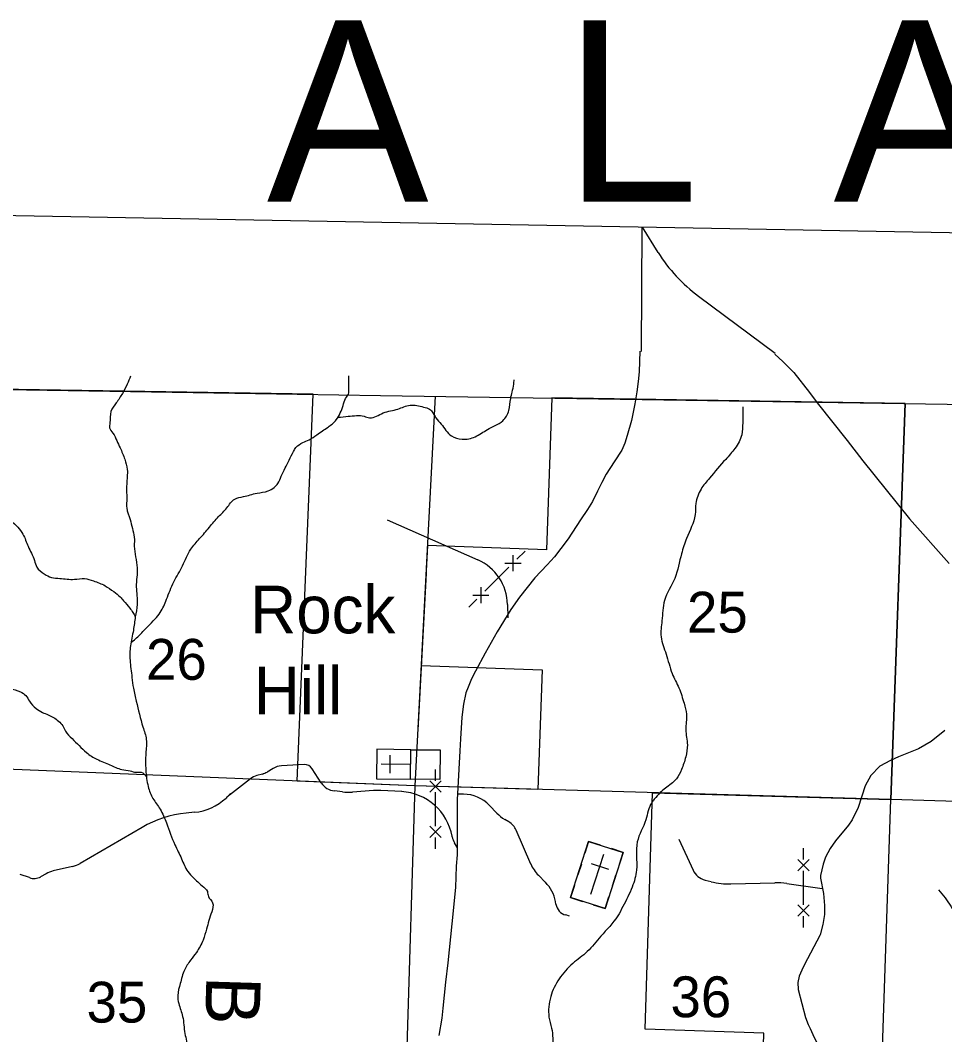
# Model space of a CAD drawing. Extents: x 1219626 to 1426462, y 456797 to 752399.
# Drawn here: x 1304332 to 1314517, y 724598 to 735776 of the extents above; entities that cross this region are included whole.
import ezdxf

# ---------------------------------------------------------------- set-up
doc = ezdxf.new("R2010")
doc.units = 0
for name, color, linetype in [('Adjacent County and State Text', 7, 'Continuous'), ('Communities and Subdivisions Names without Post Office', 7, 'Continuous'), ('Culture', 7, 'Continuous'), ('Local Roads Improved', 7, 'Continuous'), ('Masks', 7, 'Continuous'), ('Narrow River Creek and Branch and Slough', 7, 'Continuous'), ('Narrow River Creek and Branch and Slough Text', 7, 'Continuous'), ('Quad Borders', 7, 'Continuous'), ('Section Lines', 7, 'Continuous'), ('Section Numbers', 7, 'Continuous'), ('State Boundary', 7, 'Continuous'), ('State Forest', 7, 'Continuous'), ('Uninventoried Roads and Features', 7, 'Continuous')]:
    doc.layers.add(name, color=color, linetype=linetype)

msp = doc.modelspace()

# ---------------------------------------------------------------- linework, layer by layer
at = {"layer": 'Culture'}
for p, q in [((1308259, 727743), (1308255, 727418)), ((1308634, 727739), (1308259, 727743)), ((1308406, 727479), (1308408, 727679)), ((1308630, 727414), (1308634, 727739)), ((1308632, 727577), (1308307, 727580)), ((1308255, 727418), (1308630, 727414)), ((1310594, 726729), (1310552, 726598)), ((1310725, 726687), (1310594, 726729)), ((1310975, 726607), (1310844, 726649)), ((1310758, 726584), (1310616, 726144)), ((1310933, 726476), (1310975, 726607)), ((1310514, 726479), (1310476, 726360)), ((1310620, 726484), (1310811, 726423)), ((1310856, 726238), (1310895, 726357)), ((1310437, 726241), (1310395, 726110)), ((1310395, 726110), (1310526, 726068)), ((1310776, 725988), (1310818, 726119)), ((1310645, 726030), (1310776, 725988))]:
    msp.add_line(p, q, dxfattribs=at)
for points in [[(1308630, 727414), (1308634, 727739), (1308959, 727736), (1308955, 727411)], [(1310594, 726729), (1310975, 726607), (1310776, 725988), (1310395, 726110)]]:
    msp.add_lwpolyline(points, close=True, dxfattribs=at)
at = {"layer": 'Local Roads Improved'}
for p, q in [((1309215, 727249), (1309156, 727250)), ((1309582, 727040), (1309500, 727125)), ((1309713, 726945), (1309670, 726970)), ((1309956, 726479), (1309796, 726852)), ((1310118, 726277), (1310040, 726355)), ((1310234, 726036), (1310228, 726065)), ((1310382, 725906), (1310341, 725918))]:
    msp.add_line(p, q, dxfattribs=at)
for points in [[(1311157, 732130), (1311149, 731902), (1311139, 731797), (1311126, 731681), (1311104, 731548), (1311065, 731366), (1311020, 731199), (1310991, 731116), (1310959, 731040), (1310876, 730910), (1310786, 730776), (1310741, 730682), (1310693, 730586), (1310635, 730472), (1310581, 730384), (1310505, 730271), (1310368, 730063), (1310288, 729956), (1310218, 729863), (1310136, 729775), (1310001, 729632), (1309833, 729419), (1309737, 729285), (1309587, 729038), (1309454, 728802), (1309346, 728604), (1309302, 728518), (1309265, 728428), (1309242, 728365), (1309215, 728241), (1309196, 728096), (1309181, 727860), (1309173, 727726), (1309145, 727186), (1309144, 726580), (1309134, 726454), (1309126, 726220), (1309085, 725822), (1309042, 725391), (1309017, 725176), (1308986, 724890), (1308976, 724782), (1308942, 724591)], [(1312644, 732098), (1312735, 732017), (1312855, 731895), (1313028, 731675), (1313111, 731562), (1313441, 731144), (1313616, 730922), (1314130, 730281), (1314567, 729792)], [(1314517, 727951), (1314368, 727831), (1314228, 727749), (1314007, 727659), (1313920, 727620), (1313804, 727556), (1313702, 727453), (1313639, 727342), (1313563, 727102), (1313496, 726967), (1313458, 726908), (1313315, 726733), (1313255, 726649), (1313204, 726553), (1313178, 726478), (1313149, 726351), (1313148, 726324), (1313180, 726156), (1313193, 726023), (1313193, 725922), (1313176, 725812), (1313145, 725700), (1312970, 725365), (1312942, 725309), (1312915, 725244), (1312898, 725173), (1312903, 725097), (1312984, 724788), (1313012, 724712), (1313033, 724668), (1313065, 724602), (1313144, 724436)]]:
    msp.add_lwpolyline(points, dxfattribs=at)
for centre, radius, start, end in [((1309211, 726849), 400, 43.6745, 89.3983), ((1309872, 727316), 400, 223.6745, 239.7064), ((1309612, 726772), 200, 23.298, 59.7064), ((1310324, 726638), 400, 203.298, 224.9486), ((1309835, 725995), 400, 10.1475, 44.9486), ((1310381, 726062), 150, 190.1475, 254.3693)]:
    msp.add_arc(centre, radius, start, end, dxfattribs=at)
at = {"layer": 'Masks'}
msp.add_line((1308802, 729684), (1308712, 727953), dxfattribs=at)
at = {"layer": 'Narrow River Creek and Branch and Slough'}
for points in [[(1303095, 731841), (1303218, 731803), (1303288, 731760), (1303368, 731685), (1303411, 731642), (1303481, 731562), (1303561, 731508), (1303647, 731449), (1303760, 731374), (1303829, 731326), (1303862, 731283), (1303888, 731181), (1303899, 731106), (1303899, 731031), (1303894, 730945), (1303883, 730795), (1303894, 730677), (1303904, 730613), (1303910, 730548), (1303969, 730463), (1304081, 730372), (1304162, 730313), (1304226, 730264), (1304306, 730189), (1304360, 730114), (1304419, 729980), (1304488, 729825), (1304515, 729750), (1304596, 729675), (1304676, 729637), (1304767, 729626), (1304928, 729616), (1305040, 729626), (1305137, 729599), (1305266, 729546), (1305362, 729481), (1305432, 729423), (1305469, 729380), (1305539, 729299), (1305571, 729251), (1305599, 729203)], [(1305546, 731855), (1305510, 731765), (1305457, 731665), (1305389, 731560), (1305331, 731465), (1305320, 731339), (1305315, 731286), (1305352, 731228), (1305394, 731144), (1305431, 731065), (1305483, 730939), (1305510, 730828), (1305504, 730665), (1305504, 730476), (1305504, 730402), (1305541, 730276), (1305567, 730176), (1305588, 730081), (1305588, 729981), (1305620, 729744), (1305610, 729533), (1305620, 729339), (1305599, 729202), (1305578, 729054), (1305546, 728883), (1305541, 728725), (1305562, 728536), (1305578, 728415), (1305610, 728273), (1305683, 727989), (1305720, 727852), (1305715, 727699), (1305715, 727515), (1305741, 727332), (1305794, 727201), (1305873, 727085), (1305941, 726932), (1306036, 726690), (1306109, 726538), (1306178, 726396), (1306241, 726327), (1306335, 726238), (1306393, 726175), (1306404, 726122), (1306451, 726053), (1306441, 725953), (1306383, 725763), (1306346, 725642), (1306272, 725505), (1306209, 725421), (1306141, 725311), (1306094, 725163), (1306067, 725032), (1306078, 724942), (1306120, 724800), (1306146, 724611), (1306172, 724448), (1306125, 724295), (1306046, 724116), (1305973, 723990), (1305867, 723842), (1305799, 723742), (1305773, 723679), (1305752, 723584), (1305762, 723453), (1305762, 723316), (1305762, 723140), (1305794, 722909), (1305836, 722793), (1305862, 722630), (1305878, 722472), (1305899, 722361), (1305930, 722140), (1305962, 721993), (1305973, 721887), (1305962, 721756), (1305988, 721614)], [(1305552, 728918), (1305649, 729004), (1305740, 729101), (1305815, 729176), (1305874, 729251), (1305943, 729396), (1306024, 729589), (1306120, 729766), (1306211, 729948), (1306308, 730066), (1306415, 730189), (1306517, 730307), (1306608, 730404), (1306694, 730500), (1306790, 730527), (1306940, 730565), (1307063, 730591), (1307128, 730629), (1307171, 730672), (1307208, 730752), (1307251, 730843), (1307294, 730929), (1307342, 731026), (1307369, 731069), (1307444, 731122), (1307514, 731154), (1307599, 731208), (1307723, 731294), (1307814, 731374), (1307857, 731449), (1307889, 731530), (1307916, 731610), (1307948, 731658), (1307953, 731712), (1307953, 731771), (1307953, 731857)], [(1307833, 731401), (1307946, 731412), (1308122, 731412), (1308181, 731396), (1308331, 731449), (1308492, 731492), (1308626, 731535), (1308776, 731514), (1308840, 731492), (1308910, 731396), (1308969, 731326), (1309082, 731197), (1309200, 731160), (1309344, 731187), (1309478, 731267), (1309564, 731310), (1309650, 731364), (1309714, 731476), (1309735, 731610), (1309751, 731680), (1309768, 731766), (1309773, 731814)], [(1312291, 731518), (1312291, 731340), (1312281, 731209), (1312206, 731059), (1312104, 730938), (1311926, 730732), (1311832, 730610), (1311776, 730451), (1311767, 730329), (1311673, 730067), (1311617, 729898), (1311542, 729627), (1311430, 729383), (1311402, 729159), (1311392, 728981), (1311448, 728793), (1311514, 728578), (1311589, 728419), (1311645, 728250), (1311673, 728129), (1311664, 727960), (1311682, 727791), (1311664, 727660), (1311617, 727520), (1311561, 727417), (1311439, 727314), (1311383, 727267), (1311317, 727192), (1311289, 727155), (1311224, 726967), (1311130, 726724), (1311121, 726413), (1311074, 726226), (1310971, 726010), (1310915, 725907), (1310728, 725683), (1310578, 725514), (1310419, 725383), (1310269, 725214), (1310176, 725018), (1310157, 724793), (1310185, 724671), (1310194, 724447), (1310157, 724250), (1310157, 724035), (1310166, 723932), (1310120, 723810), (1310073, 723688), (1310073, 723595), (1310138, 723426), (1310129, 723267), (1310091, 723098), (1310063, 722958), (1309979, 722808), (1309820, 722649), (1309698, 722462), (1309624, 722330), (1309474, 722143), (1309399, 721924), (1309371, 721783), (1309408, 721559), (1309352, 721390), (1309287, 721184), (1309277, 720987), (1309193, 720744), (1309053, 720538), (1308800, 720257), (1308697, 720117), (1308594, 719911), (1308613, 719723), (1308641, 719592), (1308622, 719442), (1308678, 719133), (1308725, 718909), (1308725, 718731), (1308734, 718600), (1308744, 718476), (1308828, 718261), (1308903, 718073), (1308959, 717961), (1308978, 717839), (1308950, 717718), (1308865, 717577), (1308791, 717427), (1308763, 717315), (1308828, 717100), (1308884, 716856), (1308922, 716716), (1308968, 716585), (1309043, 716425), (1309118, 716248)], [(1302124, 728604), (1302222, 728578), (1302289, 728609), (1302392, 728604), (1302500, 728517), (1302629, 728475), (1302737, 728517), (1302882, 728491), (1303005, 728424), (1303088, 728388), (1303201, 728388), (1303279, 728408), (1303413, 728408), (1303516, 728403), (1303608, 728382), (1303665, 728362), (1303722, 728367), (1303820, 728388), (1303892, 728419), (1303949, 728419), (1304016, 728449), (1304109, 728444), (1304217, 728413), (1304335, 728377), (1304392, 728336), (1304433, 728274), (1304506, 728192), (1304578, 728150), (1304696, 728094), (1304799, 728001), (1304830, 727944), (1304902, 727861), (1304980, 727784), (1305062, 727707), (1305176, 727634), (1305320, 727573), (1305449, 727521), (1305542, 727506), (1305609, 727490), (1305665, 727490), (1305720, 727444)], [(1314448, 726196), (1314521, 726107), (1314639, 725916), (1314728, 725724), (1314757, 725503), (1314728, 725223), (1314684, 724972), (1314625, 724559), (1314625, 724367), (1314713, 724102), (1314890, 723895), (1315126, 723645), (1315347, 723512), (1315553, 723365), (1315774, 723217), (1315921, 723099), (1316039, 722981), (1316319, 722819), (1316599, 722716), (1316850, 722583), (1317012, 722480), (1317218, 722288), (1317351, 722126), (1317587, 721905), (1317793, 721728), (1317926, 721551), (1318073, 721344), (1318206, 721167), (1318368, 720991), (1318442, 720784), (1318574, 720445), (1318751, 720106), (1318825, 719914), (1318884, 719722), (1318943, 719516), (1319016, 719354), (1319149, 719177), (1319341, 718970), (1319547, 718720), (1319842, 718454), (1320151, 718248), (1320358, 718086), (1320608, 717982), (1320888, 717982), (1321360, 718027), (1321817, 718100), (1322200, 718174), (1322730, 718159), (1323172, 718115), (1323570, 718027), (1323939, 717923), (1324219, 717791), (1324440, 717658), (1324573, 717555), (1324607, 717527)]]:
    msp.add_spline(points, degree=3, dxfattribs=at)
at = {"layer": 'Quad Borders'}
msp.add_line((1341848, 732941), (1302685, 733650), dxfattribs=at)
at = {"layer": 'Section Lines'}
for p, q in [((1308904, 731634), (1308680, 727340)), ((1314080, 731555), (1313924, 727191)), ((1308680, 727340), (1303430, 727553)), ((1308680, 727340), (1308517, 722141)), ((1313924, 727191), (1308680, 727340)), ((1313749, 721960), (1313924, 727191)), ((1318977, 727029), (1313924, 727191))]:
    msp.add_line(p, q, dxfattribs=at)
at = {"layer": 'State Boundary'}
msp.add_lwpolyline([(1271166, 732947), (1272408, 732909), (1277720, 732178), (1283803, 732043), (1290514, 731913), (1299115, 731788), (1308301, 731643), (1321994, 731434), (1332668, 730675), (1335445, 730640)], dxfattribs=at)
at = {"layer": 'State Forest'}
for p, q in [((1307557, 731657), (1303617, 731717)), ((1307383, 727392), (1307557, 731657)), ((1310189, 731615), (1310129, 729940)), ((1314080, 731555), (1310189, 731615)), ((1313924, 727191), (1314080, 731555)), ((1308818, 729987), (1308749, 728666)), ((1310129, 729940), (1308818, 729987)), ((1308749, 728666), (1310082, 728618)), ((1310082, 728618), (1310034, 727301)), ((1308680, 727340), (1307383, 727392)), ((1310034, 727301), (1308680, 727340)), ((1311218, 724658), (1311299, 727265)), ((1311299, 727265), (1313924, 727191)), ((1312526, 724617), (1311218, 724658)), ((1312485, 723313), (1312526, 724617))]:
    msp.add_line(p, q, dxfattribs=at)
at = {"layer": 'Uninventoried Roads and Features'}
for p, q in [((1311175, 732127), (1311183, 733496)), ((1311183, 733496), (1311358, 733218)), ((1311805, 732736), (1312648, 732108)), ((1308375, 730271), (1309372, 729831)), ((1309760, 729884), (1309760, 729707)), ((1309804, 729840), (1309893, 729928)), ((1309672, 729795), (1309849, 729795)), ((1309451, 729486), (1309716, 729751)), ((1309318, 729442), (1309495, 729442)), ((1309407, 729530), (1309407, 729354)), ((1309274, 729309), (1309363, 729398)), ((1309700, 729337), (1309703, 729193)), ((1307117, 727532), (1307051, 727492)), ((1307458, 727575), (1307209, 727560)), ((1307647, 727375), (1307548, 727529)), ((1306867, 727418), (1306637, 727238)), ((1307000, 727471), (1306938, 727454)), ((1308906, 727395), (1308906, 727520)), ((1308844, 727270), (1308969, 727395)), ((1308844, 727395), (1308969, 727270)), ((1306618, 727224), (1306648, 727255)), ((1307881, 727274), (1307793, 727284)), ((1308225, 727290), (1307991, 727272)), ((1308534, 727277), (1308303, 727290)), ((1308906, 726895), (1308906, 727270)), ((1306251, 727049), (1306159, 727040)), ((1305675, 726883), (1304990, 726485)), ((1308844, 726770), (1308969, 726895)), ((1308844, 726895), (1308969, 726770)), ((1308906, 726645), (1308906, 726770)), ((1309091, 726779), (1309090, 726785)), ((1311589, 726754), (1311745, 726413)), ((1309149, 726656), (1309116, 726713)), ((1312960, 726528), (1312960, 726653)), ((1312898, 726403), (1313023, 726528)), ((1312898, 726528), (1313023, 726403)), ((1304907, 726452), (1304695, 726403)), ((1304432, 726329), (1304332, 726365)), ((1304616, 726372), (1304556, 726339)), ((1311877, 726302), (1311945, 726285)), ((1312960, 726028), (1312960, 726403)), ((1312162, 726261), (1312644, 726273)), ((1312777, 726265), (1313167, 726209)), ((1312898, 725903), (1313023, 726028)), ((1312898, 726028), (1313023, 725903)), ((1312960, 725778), (1312960, 725903))]:
    msp.add_line(p, q, dxfattribs=at)
for centre, radius, start, end in [((1312880, 734180), 1800, 212.3091, 233.3389), ((1309150, 729328), 550, 1.0145, 66.1743), ((1307220, 727361), 200, 93.2895, 121.0022), ((1307464, 727475), 100, 32.7809, 93.2895), ((1306990, 727261), 200, 105.0365, 128.0711), ((1306948, 727664), 200, 285.0365, 301.0022), ((1307815, 727483), 200, 212.7809, 263.6839), ((1306191, 727646), 600, 275.6735, 312.8099), ((1307007, 726766), 600, 128.0711, 132.8099), ((1307947, 727871), 600, 263.6839, 274.1941), ((1308269, 726691), 600, 86.7453, 94.1941), ((1308499, 726678), 600, 10.2597, 86.7453), ((1306278, 725846), 1200, 95.6735, 120.1766), ((1309288, 726814), 200, 190.2597, 210.6041), ((1304839, 726745), 300, 283.0955, 300.1766), ((1311926, 726496), 200, 204.517, 255.7028), ((1304483, 726470), 150, 250.0907, 299.3145), ((1304763, 726111), 300, 103.0955, 119.3145), ((1312142, 727060), 800, 255.7028, 271.4313), ((1312664, 725473), 800, 81.8919, 91.4313)]:
    msp.add_arc(centre, radius, start, end, dxfattribs=at)

# ---------------------------------------------------------------- texts
at = {"layer": 'Adjacent County and State Text'}
msp.add_text('A  L  A  B  A  M  A', height=2000, rotation=359.9998, dxfattribs=at).set_placement((1307048, 733776))
at = {"layer": 'Communities and Subdivisions Names without Post Office'}
for s, p in [('Rock', (1306865, 729021)), ('Hill', (1306905, 728127))]:
    msp.add_text(s, height=525, rotation=359.9998, dxfattribs=at).set_placement(p)
at = {"layer": 'Narrow River Creek and Branch and Slough Text'}
msp.add_text('B', height=600, rotation=268.2676, dxfattribs=at).set_placement((1306383, 725251))
at = {"layer": 'Section Numbers'}
for s, p in [('25', (1311678, 729029)), ('26', (1305717, 728509)), ('35', (1305062, 724732)), ('36', (1311496, 724791))]:
    msp.add_text(s, height=450, rotation=359.9998, dxfattribs=at).set_placement(p)

doc.saveas('drawing.dxf')
